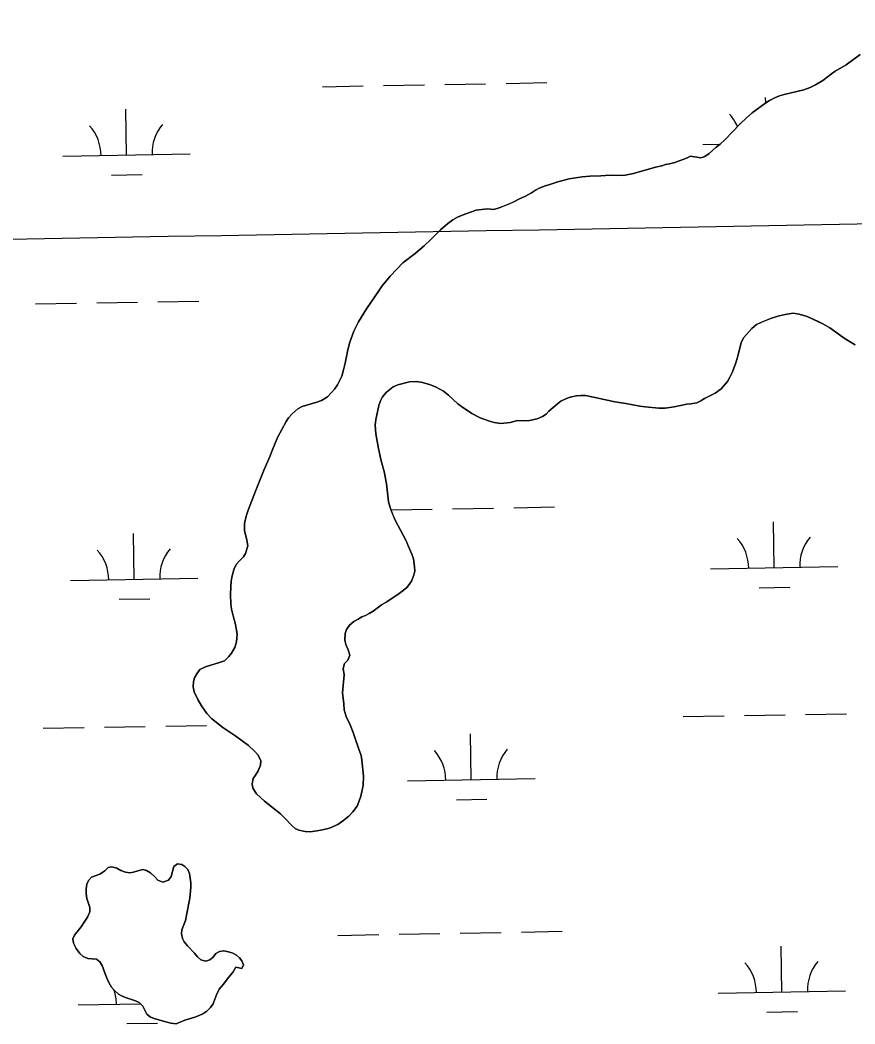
# Model space of a CAD drawing. Extents: x 3957609 to 3995875, y 234277 to 260273.
# Drawn here: x 3984940 to 3985595, y 248609 to 249396 of the extents above; entities that cross this region are included whole.
import ezdxf

# ---------------------------------------------------------------- set-up
doc = ezdxf.new("R2010")
doc.units = 0
for name, color, linetype in [('V-GRID-MAJR', 7, 'Continuous'), ('V-TOPO-SHOR', 7, 'Continuous'), ('V-WETL-SWMP', 7, 'Continuous')]:
    doc.layers.add(name, color=color, linetype=linetype)

msp = doc.modelspace()

# ---------------------------------------------------------------- linework, layer by layer
at = {"layer": 'V-GRID-MAJR'}
msp.add_spline([(3961703.892, 248787.859), (3967022.571, 248887.277), (3972341.236, 248987.469), (3977659.886, 249088.434), (3982978.522, 249190.173), (3988297.143, 249292.685), (3993615.748, 249395.971), (3993615.749, 249395.971)], degree=3, dxfattribs=at)
at = {"layer": 'V-TOPO-SHOR'}
for points in [[(3985266.038, 249227.877), (3985269.77, 249231.578), (3985275.416, 249236.44), (3985279.252, 249239.395), (3985283.084, 249241.504), (3985288.824, 249243.817), (3985297.649, 249246.86), (3985306.255, 249247.886), (3985311.457, 249247.546), (3985315.602, 249248.804), (3985322.725, 249251.536), (3985327.833, 249253.85), (3985331.024, 249255.535), (3985336.451, 249258.063), (3985341.132, 249260.592), (3985344.219, 249262.597), (3985347.092, 249264.178), (3985351.665, 249266.07), (3985354.748, 249266.908), (3985361.658, 249269.214), (3985370.48, 249271.514), (3985380.786, 249273.171), (3985386.84, 249273.677), (3985395.546, 249273.748), (3985399.052, 249274.158), (3985404.043, 249274.35), (3985411.473, 249274.213), (3985414.553, 249274.414), (3985421.037, 249275.768), (3985438.257, 249280.582), (3985443.145, 249281.623), (3985446.228, 249282.673), (3985449.31, 249283.298), (3985453.455, 249284.449), (3985462.493, 249287.703), (3985465.686, 249289.282), (3985473.962, 249287.976), (3985477.046, 249289.131), (3985480.239, 249291.347), (3985485.887, 249296.42), (3985488.869, 249298.744), (3985492.813, 249302.445), (3985504.436, 249314.395), (3985509.765, 249319.47), (3985514.133, 249323.379), (3985524.783, 249331.086), (3985527.656, 249332.987), (3985532.444, 249335.409), (3985535.633, 249336.564), (3985539.248, 249337.611), (3985554.552, 249341.371), (3985559.656, 249343.155), (3985563.699, 249345.156), (3985569.446, 249348.531), (3985576.263, 249353.917), (3985579.245, 249356.029), (3985587.865, 249360.876), (3985598.728, 249369.009)], [(3985086.562, 248852.325), (3985082.339, 248858.289), (3985079.492, 248863.29), (3985076.545, 248869.354), (3985075.712, 248873.286), (3985075.939, 248877.425), (3985076.908, 248880.288), (3985078.513, 248883.467), (3985080.862, 248886.961), (3985085.544, 248889.066), (3985096.493, 248892.312), (3985100.216, 248893.785), (3985103.839, 248897.062), (3985105.866, 248899.708), (3985108.433, 248904.262), (3985109.618, 248908.504), (3985110.055, 248911.582), (3985110.173, 248914.66), (3985109.555, 248919.014), (3985108.93, 248922.096), (3985107.046, 248928.9), (3985105.899, 248934.212), (3985105.281, 248938.464), (3985104.992, 248945.683), (3985105.229, 248951.735), (3985105.672, 248956.087), (3985106.325, 248960.224), (3985107.941, 248966.163), (3985109.76, 248969.342), (3985111.894, 248971.881), (3985115.199, 248975.264), (3985116.803, 248977.806), (3985118.525, 248983.852), (3985117.907, 248988.208), (3985116.027, 248995.859), (3985116.047, 249001.381), (3985117.345, 249007.002), (3985118.957, 249011.774), (3985124.538, 249026.614), (3985131.509, 249043.682), (3985136.119, 249054.491), (3985137.623, 249058.626), (3985141.909, 249068.696), (3985148.545, 249081.197), (3985150.572, 249084.163), (3985153.347, 249087.442), (3985157.716, 249091.353), (3985161.121, 249093.143), (3985172.707, 249096.387), (3985176.428, 249097.647), (3985181.008, 249100.709), (3985184.311, 249103.985), (3985186.658, 249106.738), (3985188.903, 249110.125), (3985192.22, 249116.8), (3985193.728, 249121.891), (3985195.022, 249127.089), (3985197.082, 249137.378), (3985198.487, 249143.53), (3985201.813, 249152.224), (3985205.348, 249159.322), (3985211.76, 249169.702), (3985221.265, 249183.784), (3985224.042, 249187.595), (3985230.338, 249195.32), (3985235.351, 249200.821), (3985240.254, 249205.791), (3985249.734, 249213.078), (3985256.765, 249218.997), (3985262.413, 249224.176), (3985266.038, 249227.877)], [(3985594.935, 249141.386), (3985586.991, 249146.09), (3985574.922, 249154.845), (3985569.519, 249157.946), (3985565.917, 249159.66), (3985557.121, 249163.623), (3985550.862, 249165.454), (3985546.301, 249166.109), (3985540.032, 249165.286), (3985535.357, 249164.137), (3985529.19, 249162.251), (3985521.535, 249159.204), (3985517.598, 249157.416), (3985513.869, 249154.245), (3985507.469, 249147.051), (3985505.435, 249143.131), (3985502.845, 249132.631), (3985501.231, 249127.328), (3985498.654, 249120.226), (3985496.406, 249115.563), (3985494.694, 249112.595), (3985489.68, 249106.99), (3985484.994, 249103.504), (3985476.698, 249099.291), (3985473.929, 249097.497), (3985470.632, 249096.025), (3985465.956, 249095.193), (3985462.769, 249094.888), (3985452.992, 249092.805), (3985445.982, 249091.878), (3985440.991, 249091.685), (3985430.059, 249092.687), (3985425.922, 249093.34), (3985414.994, 249095.509), (3985406.505, 249096.817), (3985389.639, 249100.496), (3985383.272, 249101.69), (3985379.664, 249101.704), (3985376.37, 249101.292), (3985371.482, 249100.356), (3985368.4, 249099.414), (3985364.037, 249097.309), (3985361.375, 249095.195), (3985354.768, 249089.383), (3985352.423, 249087.057), (3985349.654, 249085.263), (3985345.507, 249083.475), (3985339.556, 249082.012), (3985334.884, 249081.82), (3985330, 249082.051), (3985324.259, 249080.587), (3985316.929, 249079.663), (3985311.838, 249080.427), (3985308.02, 249081.611), (3985300.809, 249084.187), (3985294.135, 249087.612), (3985286.088, 249092.955), (3985283.336, 249095.089), (3985275.932, 249102.019), (3985272.017, 249105.116), (3985269.156, 249106.719), (3985266.19, 249108.112), (3985261.738, 249109.935), (3985255.481, 249111.766)], [(3985255.481, 249111.766), (3985250.812, 249112.528), (3985245.29, 249112.444), (3985236.363, 249110.144), (3985232.533, 249108.46), (3985229.871, 249106.453), (3985227.419, 249104.342), (3985224.327, 249100.743), (3985222.615, 249097.565), (3985221.324, 249093.96), (3985219.92, 249087.702), (3985218.945, 249082.928), (3985218.502, 249078.471), (3985219.004, 249071.672), (3985221.083, 249060.197), (3985223.166, 249050.528), (3985225.468, 249042.132), (3985227.339, 249032.355), (3985228.98, 249018.227), (3985230.655, 249012.276), (3985232.337, 249008.233), (3985234.231, 249003.873), (3985242.448, 248988.23), (3985245.499, 248981.529), (3985247.183, 248977.382), (3985248.44, 248973.554), (3985249.372, 248967.711), (3985249.464, 248963.994), (3985248.815, 248960.918), (3985246.884, 248956.148), (3985245.173, 248953.607), (3985243.254, 248951.278), (3985240.377, 248948.743), (3985236.224, 248945.788), (3985230.155, 248941.882), (3985227.493, 248939.984), (3985223.555, 248937.557), (3985221.105, 248935.654), (3985216.848, 248932.701), (3985213.655, 248930.802), (3985210.781, 248929.328), (3985207.91, 248928.171), (3985205.141, 248926.377), (3985201.737, 248924.587), (3985198.434, 248921.627), (3985196.085, 248918.344), (3985194.903, 248915.057), (3985194.563, 248910.068), (3985195.399, 248906.456), (3985197.293, 248902.307), (3985198.551, 248898.161), (3985197.154, 248894.133), (3985194.383, 248891.595), (3985193.412, 248887.778), (3985194.133, 248882.678), (3985192.908, 248868.668), (3985193.937, 248860.064), (3985194.127, 248855.18), (3985195.806, 248850.076), (3985198.751, 248843.482), (3985201.17, 248837.524), (3985202.641, 248833.486), (3985205.575, 248824.341), (3985207.361, 248819.451), (3985208.09, 248815.944), (3985209.417, 248803.198), (3985209.176, 248795.978), (3985207.23, 248787.492), (3985205.727, 248783.146), (3985204.332, 248779.752), (3985201.023, 248775.414), (3985197.717, 248772.029), (3985192.925, 248767.909), (3985189.197, 248765.482), (3985182.603, 248762.641), (3985177.075, 248761.179), (3985172.826, 248760.345), (3985167.409, 248759.731), (3985163.481, 248759.958), (3985158.496, 248761.042), (3985155.635, 248762.328), (3985152.989, 248764.673), (3985147.386, 248770.747), (3985144.107, 248773.842), (3985131.724, 248783.764), (3985125.484, 248789.523), (3985122.529, 248793.89), (3985122.119, 248797.287), (3985122.773, 248801.533), (3985124.587, 248804.074), (3985126.725, 248807.462), (3985128.655, 248812.02), (3985128.773, 248815.205), (3985126.776, 248819.778), (3985123.815, 248822.975), (3985119.056, 248827.348), (3985109.104, 248834.61), (3985099.047, 248841.551), (3985095.131, 248844.645), (3985090.156, 248848.596), (3985086.562, 248852.325)], [(3985109.217, 248653.477), (3985107.079, 248649.874), (3985102.276, 248644.054), (3985099.501, 248640.242), (3985096.194, 248636.222), (3985094.052, 248631.985), (3985092.659, 248628.591), (3985091.369, 248624.88), (3985089.446, 248622.021), (3985086.355, 248618.955), (3985083.373, 248617.057), (3985080.502, 248615.689), (3985076.994, 248614.427), (3985069.232, 248612.019), (3985062.32, 248609.074), (3985058.181, 248609.727), (3985054.361, 248610.698), (3985045.985, 248612.961), (3985042.167, 248614.358), (3985039.524, 248616.811), (3985036.15, 248623.088), (3985033.506, 248625.755), (3985030.541, 248627.145), (3985023.436, 248629.511), (3985020.149, 248630.797), (3985017.184, 248632.403), (3985013.692, 248635.495), (3985011.685, 248637.947), (3985009.682, 248641.459), (3985008.208, 248644.437), (3985006.631, 248648.266), (3985004.429, 248654.859), (3985002.635, 248657.626), (3984999.882, 248659.866), (3984993.089, 248660.425), (3984989.487, 248661.927), (3984986.947, 248664.272), (3984983.885, 248668.318), (3984981.989, 248672.361), (3984981.473, 248675.654), (3984982.759, 248678.728), (3984987.988, 248685.186), (3984990.232, 248688.891), (3984992.796, 248692.704), (3984994.726, 248696.941), (3984994.844, 248700.445), (3984992.432, 248707.464), (3984991.809, 248711.181), (3984991.826, 248714.898), (3984992.477, 248718.505), (3984993.656, 248721.472), (3984996.004, 248724.118), (3985002.596, 248726.533), (3985006.428, 248728.96), (3985008.988, 248731.604), (3985012.068, 248732.122), (3985015.992, 248731.045), (3985018.957, 248729.228), (3985022.564, 248727.938), (3985025.958, 248727.499), (3985028.933, 248728.124), (3985032.335, 248729.173), (3985036.163, 248730.113), (3985039.239, 248729.357), (3985042.415, 248727.434), (3985045.377, 248724.661), (3985048.021, 248721.89), (3985052.047, 248720.174), (3985056.301, 248721.642), (3985058.437, 248724.608), (3985060.698, 248732.456), (3985063.467, 248734.674), (3985066.756, 248734.129), (3985069.297, 248732.525), (3985071.517, 248730.076), (3985072.779, 248726.992), (3985074.024, 248719.766), (3985073.903, 248716.369), (3985073.019, 248707.667), (3985072.365, 248703.741), (3985069.658, 248690.267), (3985066.973, 248682.847), (3985066.535, 248679.769), (3985067.264, 248676.154), (3985068.634, 248673.389), (3985071.274, 248670.301), (3985076.877, 248664.437), (3985079.097, 248661.56), (3985081.847, 248659.213), (3985085.558, 248658.138), (3985088.747, 248659.293), (3985091.305, 248661.513), (3985093.439, 248664.157), (3985096.312, 248665.738), (3985099.821, 248666.467), (3985103.534, 248665.709), (3985106.821, 248664.634), (3985109.68, 248663.028), (3985112.006, 248660.896), (3985113.909, 248658.447), (3985115.277, 248655.467)], [(3985115.277, 248655.467), (3985113.778, 248652.608), (3985109.217, 248653.477)]]:
    msp.add_lwpolyline(points, dxfattribs=at)
at = {"layer": 'V-WETL-SWMP'}
for p, q in [((3985225.111, 249344.587), (3985257.106, 249345.169)), ((3985273.103, 249345.46), (3985305.098, 249346.042)), ((3985321.095, 249346.333), (3985353.09, 249346.914)), ((3985177.119, 249343.715), (3985209.113, 249344.297)), ((3985524.723, 249331.044), (3985524.645, 249335.289)), ((3985023.475, 249290.171), (3985022.82, 249326.165)), ((3985475.308, 249298.386), (3985488.723, 249298.63)), ((3984973.483, 249289.262), (3985073.467, 249291.08)), ((3985011.757, 249274.524), (3985035.753, 249274.96)), ((3984952.178, 249173.423), (3984984.172, 249174.005)), ((3985000.17, 249174.296), (3985032.164, 249174.878)), ((3985048.162, 249175.168), (3985080.156, 249175.75)), ((3985327.143, 249013.713), (3985359.138, 249014.294)), ((3985231.159, 249011.967), (3985263.154, 249012.549)), ((3985279.151, 249012.84), (3985311.146, 249013.422)), ((3985531.348, 248966.675), (3985530.693, 249002.669)), ((3985029.523, 248957.551), (3985028.868, 248993.545)), ((3985481.356, 248965.766), (3985581.34, 248967.584)), ((3984979.531, 248956.642), (3985079.515, 248958.46)), ((3985519.63, 248951.029), (3985543.626, 248951.465)), ((3985017.805, 248941.904), (3985041.801, 248942.34)), ((3985460.051, 248849.928), (3985492.045, 248850.51)), ((3985508.043, 248850.801), (3985540.037, 248851.382)), ((3985556.035, 248851.673), (3985588.029, 248852.255)), ((3984958.226, 248840.803), (3984990.22, 248841.385)), ((3985006.218, 248841.676), (3985038.212, 248842.258)), ((3985054.21, 248842.548), (3985086.204, 248843.13)), ((3985293.858, 248800.468), (3985293.204, 248836.462)), ((3985243.867, 248799.559), (3985343.85, 248801.377)), ((3985282.141, 248784.822), (3985306.137, 248785.258)), ((3985189.215, 248678.475), (3985221.21, 248679.057)), ((3985237.207, 248679.347), (3985269.202, 248679.929)), ((3985285.199, 248680.22), (3985317.194, 248680.802)), ((3985333.191, 248681.093), (3985365.186, 248681.674)), ((3985537.396, 248634.055), (3985536.742, 248670.049)), ((3985487.404, 248633.146), (3985587.388, 248634.964)), ((3984985.579, 248624.022), (3985034.346, 248624.908)), ((3985525.679, 248618.409), (3985549.675, 248618.845)), ((3985023.853, 248609.284), (3985047.849, 248609.72))]:
    msp.add_line(p, q, dxfattribs=at)
for points in [[(3985598.727, 249369.009), (3985587.865, 249360.877), (3985579.245, 249356.029), (3985576.263, 249353.917), (3985569.446, 249348.53), (3985563.699, 249345.156), (3985559.656, 249343.155), (3985554.553, 249341.371), (3985539.248, 249337.611), (3985535.634, 249336.564), (3985532.444, 249335.409), (3985527.656, 249332.986), (3985524.782, 249331.087), (3985514.133, 249323.38), (3985509.764, 249319.469), (3985504.435, 249314.394), (3985492.813, 249302.444), (3985488.869, 249298.744), (3985485.887, 249296.42), (3985480.239, 249291.347), (3985477.045, 249289.13), (3985473.961, 249287.975), (3985465.685, 249289.282), (3985462.493, 249287.703), (3985453.455, 249284.448), (3985449.31, 249283.297), (3985446.228, 249282.673), (3985443.145, 249281.623), (3985438.256, 249280.582), (3985421.037, 249275.768), (3985414.554, 249274.414), (3985411.474, 249274.214), (3985404.043, 249274.35), (3985399.052, 249274.158), (3985395.546, 249273.748), (3985386.84, 249273.677), (3985380.786, 249273.171), (3985370.48, 249271.514), (3985361.658, 249269.214), (3985354.748, 249266.907), (3985351.665, 249266.07), (3985347.092, 249264.177), (3985344.219, 249262.596), (3985341.132, 249260.592), (3985336.45, 249258.062), (3985331.024, 249255.536), (3985327.832, 249253.85), (3985322.726, 249251.535), (3985315.602, 249248.804), (3985311.456, 249247.547), (3985306.255, 249247.886), (3985297.65, 249246.86), (3985288.825, 249243.817), (3985283.083, 249241.504), (3985279.252, 249239.396), (3985275.417, 249236.439), (3985269.77, 249231.578), (3985266.039, 249227.877), (3985262.414, 249224.176), (3985256.766, 249218.996)], [(3985256.766, 249218.996), (3985249.734, 249213.079), (3985240.255, 249205.791), (3985235.351, 249200.821), (3985230.338, 249195.321), (3985224.042, 249187.595), (3985221.266, 249183.784), (3985211.76, 249169.702), (3985205.347, 249159.323), (3985201.814, 249152.224), (3985198.487, 249143.531), (3985197.082, 249137.379), (3985195.023, 249127.088), (3985193.728, 249121.891), (3985192.22, 249116.8), (3985188.902, 249110.125), (3985186.658, 249106.737), (3985184.311, 249103.986), (3985181.007, 249100.708), (3985176.429, 249097.647), (3985172.707, 249096.388), (3985161.121, 249093.144), (3985157.716, 249091.353), (3985153.347, 249087.442), (3985150.573, 249084.162), (3985148.544, 249081.198), (3985141.91, 249068.696), (3985137.622, 249058.627), (3985136.119, 249054.492), (3985131.509, 249043.681), (3985124.539, 249026.615), (3985118.957, 249011.774), (3985117.345, 249007.002), (3985116.048, 249001.38), (3985116.026, 248995.859), (3985117.906, 248988.207), (3985118.525, 248983.852), (3985116.802, 248977.807), (3985115.199, 248975.265), (3985111.893, 248971.881), (3985109.76, 248969.341), (3985107.942, 248966.164), (3985106.325, 248960.224), (3985105.671, 248956.086), (3985105.229, 248951.735), (3985104.992, 248945.684), (3985105.281, 248938.463), (3985105.9, 248934.213), (3985107.047, 248928.9), (3985108.93, 248922.097), (3985109.555, 248919.015), (3985110.174, 248914.66), (3985110.055, 248911.581), (3985109.618, 248908.504), (3985108.433, 248904.262), (3985105.866, 248899.707), (3985103.838, 248897.061), (3985100.215, 248893.784), (3985096.493, 248892.313), (3985085.544, 248889.066), (3985080.863, 248886.961), (3985078.513, 248883.467), (3985076.908, 248880.289), (3985075.94, 248877.426), (3985075.711, 248873.286), (3985076.545, 248869.354), (3985079.493, 248863.29), (3985082.339, 248858.288), (3985086.562, 248852.325), (3985090.157, 248848.595), (3985099.047, 248841.551), (3985109.105, 248834.609), (3985119.056, 248827.348), (3985123.816, 248822.976), (3985126.776, 248819.778), (3985128.774, 248815.205), (3985128.655, 248812.02), (3985126.726, 248807.462), (3985124.588, 248804.074), (3985122.773, 248801.533), (3985122.119, 248797.288), (3985122.529, 248793.889), (3985125.485, 248789.524), (3985131.725, 248783.765), (3985144.107, 248773.841), (3985147.386, 248770.748), (3985152.989, 248764.673), (3985155.634, 248762.327), (3985158.495, 248761.041), (3985163.481, 248759.959), (3985167.408, 248759.731), (3985172.826, 248760.346), (3985177.076, 248761.178), (3985182.603, 248762.642), (3985189.198, 248765.482), (3985192.924, 248767.908), (3985197.718, 248772.03), (3985201.023, 248775.414), (3985204.332, 248779.753), (3985205.726, 248783.145), (3985207.231, 248787.492)], [(3985452.993, 249092.805), (3985462.77, 249094.889), (3985465.956, 249095.194), (3985470.631, 249096.025), (3985473.929, 249097.498), (3985476.697, 249099.291), (3985484.995, 249103.505), (3985489.681, 249106.989), (3985494.694, 249112.596), (3985496.405, 249115.562), (3985498.654, 249120.225), (3985501.231, 249127.328), (3985502.845, 249132.63), (3985505.436, 249143.131), (3985507.469, 249147.051), (3985513.869, 249154.245), (3985517.598, 249157.415), (3985521.534, 249159.204), (3985529.191, 249162.252), (3985535.357, 249164.138), (3985540.033, 249165.286), (3985546.301, 249166.11), (3985550.863, 249165.455), (3985557.12, 249163.624), (3985569.52, 249157.947), (3985574.922, 249154.846), (3985586.99, 249146.09), (3985594.934, 249141.386)], [(3985207.231, 248787.492), (3985209.176, 248795.978), (3985209.418, 248803.197), (3985208.09, 248815.944), (3985207.361, 248819.45), (3985205.576, 248824.342), (3985202.64, 248833.485), (3985201.17, 248837.525), (3985198.752, 248843.481), (3985195.806, 248850.076), (3985194.128, 248855.179), (3985193.936, 248860.064), (3985192.909, 248868.668), (3985194.134, 248882.678), (3985193.412, 248887.777), (3985194.383, 248891.596), (3985197.154, 248894.133), (3985198.55, 248898.162), (3985197.293, 248902.307), (3985195.399, 248906.456), (3985194.564, 248910.069), (3985194.903, 248915.058), (3985196.084, 248918.345), (3985198.433, 248921.627), (3985201.737, 248924.586), (3985205.142, 248926.377), (3985207.91, 248928.171), (3985210.781, 248929.327), (3985213.654, 248930.802), (3985216.847, 248932.7), (3985221.106, 248935.655), (3985223.555, 248937.557), (3985227.494, 248939.983), (3985230.156, 248941.883), (3985236.224, 248945.787), (3985240.376, 248948.743), (3985243.254, 248951.279), (3985245.174, 248953.607), (3985246.883, 248956.148), (3985248.814, 248960.918), (3985249.463, 248963.995), (3985249.372, 248967.711), (3985248.441, 248973.555), (3985247.182, 248977.382), (3985245.5, 248981.53), (3985242.448, 248988.231), (3985234.23, 249003.872), (3985230.655, 249012.275), (3985228.98, 249018.227), (3985227.339, 249032.355), (3985225.468, 249042.131), (3985223.166, 249050.528), (3985221.082, 249060.198), (3985219.005, 249071.673), (3985218.502, 249078.471), (3985218.945, 249082.928), (3985221.325, 249093.961), (3985222.614, 249097.565), (3985224.326, 249100.744), (3985227.42, 249104.341), (3985229.87, 249106.454), (3985232.533, 249108.461), (3985236.362, 249110.144), (3985245.29, 249112.444), (3985250.811, 249112.527), (3985255.48, 249111.765), (3985261.737, 249109.935), (3985266.189, 249108.112), (3985269.156, 249106.719), (3985272.016, 249105.115), (3985275.932, 249102.02), (3985283.336, 249095.088), (3985286.088, 249092.954), (3985294.135, 249087.612), (3985300.81, 249084.188), (3985308.02, 249081.61), (3985311.837, 249080.427), (3985316.93, 249079.663), (3985324.26, 249080.588), (3985330, 249082.051), (3985334.883, 249081.819), (3985339.555, 249082.012), (3985345.507, 249083.475), (3985349.655, 249085.263), (3985352.423, 249087.056), (3985354.768, 249089.383), (3985361.375, 249095.195), (3985364.038, 249097.308), (3985368.399, 249099.414), (3985371.482, 249100.357), (3985376.37, 249101.293), (3985379.663, 249101.704), (3985383.273, 249101.689), (3985389.639, 249100.495), (3985406.505, 249096.817), (3985414.994, 249095.508), (3985425.921, 249093.34), (3985430.059, 249092.686), (3985440.991, 249091.686), (3985445.982, 249091.878), (3985452.993, 249092.805)], [(3985115.277, 248655.468), (3985113.908, 248658.447), (3985112.007, 248660.897), (3985109.68, 248663.029), (3985106.82, 248664.634), (3985103.533, 248665.709), (3985099.82, 248666.467), (3985096.313, 248665.738), (3985093.44, 248664.157), (3985091.306, 248661.512), (3985088.748, 248659.292), (3985085.558, 248658.137), (3985081.847, 248659.214), (3985079.096, 248661.561), (3985076.878, 248664.437), (3985071.274, 248670.3), (3985068.633, 248673.389), (3985067.264, 248676.155), (3985066.535, 248679.768), (3985066.972, 248682.846), (3985069.657, 248690.267), (3985072.366, 248703.74), (3985073.019, 248707.666), (3985073.904, 248716.369), (3985074.024, 248719.766), (3985072.779, 248726.991), (3985071.518, 248730.075), (3985069.298, 248732.526), (3985066.756, 248734.129), (3985063.467, 248734.673), (3985060.698, 248732.455), (3985058.436, 248724.607), (3985056.3, 248721.643), (3985052.048, 248720.174), (3985048.02, 248721.889), (3985045.377, 248724.66), (3985042.415, 248727.433), (3985039.238, 248729.357), (3985036.162, 248730.113), (3985032.336, 248729.173), (3985028.934, 248728.125), (3985025.958, 248727.5), (3985022.563, 248727.938), (3985018.958, 248729.227), (3985015.992, 248731.044), (3985012.068, 248732.122), (3985008.987, 248731.604), (3985006.428, 248728.96), (3985002.596, 248726.533), (3984996.003, 248724.118), (3984993.657, 248721.473), (3984992.477, 248718.505), (3984991.825, 248714.898), (3984991.81, 248711.182), (3984992.432, 248707.463), (3984994.845, 248700.446), (3984994.725, 248696.942), (3984992.796, 248692.703), (3984990.233, 248688.891), (3984987.988, 248685.185), (3984982.759, 248678.729), (3984981.472, 248675.655), (3984981.99, 248672.362), (3984983.885, 248668.319), (3984986.947, 248664.272), (3984989.486, 248661.926), (3984993.09, 248660.425), (3984999.883, 248659.867), (3985002.634, 248657.626), (3985004.428, 248654.858), (3985006.631, 248648.266), (3985008.208, 248644.437), (3985009.682, 248641.458), (3985011.685, 248637.947), (3985013.692, 248635.496), (3985017.183, 248632.403), (3985020.15, 248630.798), (3985023.436, 248629.511), (3985030.54, 248627.146), (3985033.507, 248625.754), (3985036.151, 248623.089), (3985039.523, 248616.811), (3985042.167, 248614.358), (3985045.984, 248612.962), (3985054.362, 248610.698), (3985058.181, 248609.727), (3985062.319, 248609.073), (3985069.232, 248612.018), (3985076.993, 248614.428), (3985080.502, 248615.688), (3985083.374, 248617.057), (3985086.355, 248618.956), (3985089.446, 248622.022), (3985091.369, 248624.881), (3985092.658, 248628.592), (3985094.052, 248631.984), (3985096.193, 248636.222), (3985099.501, 248640.243), (3985102.277, 248644.054)], [(3985102.277, 248644.054), (3985107.078, 248649.874), (3985109.216, 248653.476), (3985113.778, 248652.608), (3985115.277, 248655.468)]]:
    msp.add_lwpolyline(points, dxfattribs=at)
for centre, start, end in [((3985470.057, 249298.766), 22.838383, 41.813537), ((3984968.232, 249289.641), 0.269879, 41.813537), ((3985078.7, 249291.65), 140.269876, 181.813534), ((3985586.573, 248968.154), 140.269876, 181.813534), ((3985476.105, 248966.146), 0.269879, 41.813537), ((3984974.28, 248957.021), 0.269879, 41.813537), ((3985084.748, 248959.03), 140.269876, 181.813534), ((3985238.616, 248799.939), 0.269879, 41.813537), ((3985349.084, 248801.947), 140.269876, 181.813534), ((3985482.154, 248633.526), 0.269879, 41.813537), ((3985592.621, 248635.534), 140.269876, 181.813534), ((3984980.328, 248624.401), 40.966535, 41.813537), ((3984980.328, 248624.401), 0.269879, 18.152797)]:
    msp.add_arc(centre, 35.246, start, end, dxfattribs=at)

doc.saveas('drawing.dxf')
